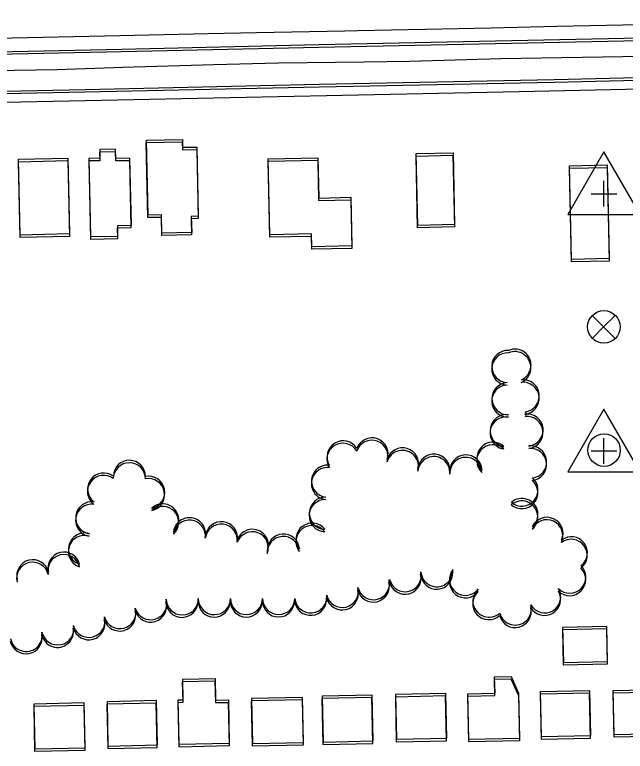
# Model space of a CAD drawing. Extents: x -25029 to 2274964, y -81170 to 687028.
# Drawn here: x 10467.6 to 10847.5, y -67302.1 to -66844.1 of the extents above; entities that cross this region are included whole.
import ezdxf

# ---------------------------------------------------------------- set-up
doc = ezdxf.new("R2010")
doc.units = 0
for name, color, linetype in [('81911BEA - RW_X_Fee_RW', 7, 'Continuous'), ('BLDG', 7, 'Continuous'), ('GE_X_CL_2000', 7, 'Continuous'), ('ROAD', 7, 'Continuous'), ('TI_HOR', 7, 'Continuous'), ('TI_VER', 7, 'Continuous'), ('TREES', 7, 'Continuous')]:
    doc.layers.add(name, color=color, linetype=linetype)

msp = doc.modelspace()

# ---------------------------------------------------------------- linework, layer by layer
at = {"layer": '81911BEA - RW_X_Fee_RW'}
for points in [[(10137.09, -66865.24), (10187.08, -66864.19), (10237.07, -66863.15), (10287.06, -66862.1), (10337.05, -66861.06), (10387.04, -66860.01), (10437.03, -66858.97), (10485.02, -66857.96), (10533.01, -66856.96), (10588, -66855.81), (10617.99, -66855.18), (10672.99, -66854.03), (10680.99, -66853.86), (10722.98, -66852.98), (10763.97, -66852.13), (10804.96, -66851.27), (10845.95, -66850.41), (10887.62, -66849.54), (10905.61, -66849.16), (10961.6, -66847.99), (11017.59, -66846.82), (11061.58, -66845.9), (11105.57, -66844.98), (11149.56, -66844.06)], [(10296.61, -66901.91), (10362.6, -66900.53), (10411.59, -66899.51), (10461.58, -66898.46), (10501.57, -66897.63), (10541.56, -66896.79), (10581.55, -66895.95), (10621.54, -66895.12), (10681.53, -66893.86), (10781.51, -66891.77), (10885.49, -66889.59), (10951.48, -66888.21), (10971.48, -66887.8), (11017.47, -66886.83), (11067.46, -66885.79), (11089.45, -66885.33), (11149.44, -66884.07), (11199.43, -66883.03), (11251.42, -66881.94), (11319.41, -66880.52), (11369.4, -66879.47)]]:
    msp.add_lwpolyline(points, dxfattribs=at)
at = {"layer": 'BLDG'}
for points in [[(10571.86, -66923.11), (10571.96, -66928.03), (10580.85, -66927.84), (10581.79, -66970.86), (10577.43, -66970.96), (10577.65, -66980.94), (10559.16, -66981.34), (10558.91, -66970.08), (10550.49, -66970.26), (10549.48, -66923.59)], [(10571.93, -66921.6), (10572.03, -66926.52), (10580.92, -66926.33), (10581.86, -66969.35), (10577.5, -66969.45), (10577.72, -66979.43), (10559.23, -66979.83), (10558.98, -66968.57), (10550.56, -66968.76), (10549.55, -66922.09)], [(10531.76, -66983.18), (10531.61, -66976.64), (10540.11, -66976.46), (10539.21, -66934.83), (10530.48, -66935.02), (10530.36, -66929.24), (10520.44, -66929.45), (10520.56, -66934.87), (10513.69, -66935.02), (10514.74, -66983.55)], [(10531.83, -66981.68), (10531.68, -66975.14), (10540.18, -66974.96), (10539.28, -66933.33), (10530.55, -66933.52), (10530.43, -66927.74), (10520.51, -66927.95), (10520.63, -66933.37), (10513.76, -66933.52), (10514.81, -66982.05)], [(10740.33, -66929.92), (10741.3, -66974.54), (10718.33, -66975.05), (10717.36, -66930.43)], [(10500.65, -66934.8), (10501.68, -66981.91), (10471.04, -66982.58), (10470.01, -66935.47)], [(10500.72, -66933.3), (10501.75, -66980.41), (10471.11, -66981.09), (10470.08, -66933.98)], [(10656.13, -66934.54), (10656.68, -66959.57), (10676.68, -66959.14), (10677.34, -66989.4), (10652.43, -66989.94), (10652.25, -66981.92), (10626.33, -66982.49), (10625.3, -66935.21)], [(10656.2, -66933.02), (10656.75, -66958.05), (10676.75, -66957.62), (10677.41, -66987.88), (10652.5, -66988.42), (10652.32, -66980.4), (10626.4, -66980.98), (10625.37, -66933.7)], [(10740.26, -66931.45), (10741.23, -66976.07), (10718.26, -66976.57), (10717.29, -66931.95)], [(10836.17, -66939.04), (10837.44, -66997.26), (10813.93, -66997.78), (10812.67, -66939.56)], [(10836.24, -66937.5), (10837.51, -66995.72), (10814, -66996.24), (10812.74, -66938.02)], [(10808.85, -67248.39), (10836.4, -67247.79), (10835.93, -67226.09), (10808.38, -67226.69)], [(10808.95, -67246.85), (10836.5, -67246.25), (10836.03, -67224.55), (10808.48, -67225.15)], [(10749.56, -67266.36), (10766.43, -67265.99), (10766.21, -67255.85), (10776.48, -67255.63), (10781.07, -67266.02), (10781.69, -67294.11), (10750.18, -67294.79)], [(10569.3, -67271.72), (10572.36, -67271.65), (10572.08, -67258.85), (10592.2, -67258.41), (10592.49, -67271.91), (10600.44, -67271.74), (10601.03, -67298.84), (10569.91, -67299.51)], [(10569.41, -67270.21), (10572.47, -67270.14), (10572.19, -67257.34), (10592.31, -67256.9), (10592.6, -67270.4), (10600.55, -67270.23), (10601.14, -67297.33), (10570.02, -67298)], [(10749.45, -67267.89), (10766.32, -67267.52), (10766.1, -67257.38), (10776.37, -67257.16), (10780.96, -67267.55), (10781.58, -67295.64), (10750.07, -67296.32)], [(10794.8, -67264.98), (10825.18, -67264.31), (10825.8, -67292.58), (10795.42, -67293.25)], [(10839.98, -67264.3), (10870.56, -67263.63), (10871.16, -67291.22), (10840.58, -67291.88)], [(10615.49, -67297.31), (10647.36, -67296.61), (10646.75, -67268.63), (10614.88, -67269.34)], [(10659.33, -67297.93), (10690.49, -67297.25), (10689.87, -67268.69), (10658.71, -67269.37)], [(10659.44, -67296.41), (10690.6, -67295.73), (10689.98, -67267.17), (10658.82, -67267.85)], [(10705.03, -67296.24), (10736.33, -67295.56), (10735.72, -67267.77), (10704.43, -67268.45)], [(10705.14, -67294.72), (10736.44, -67294.03), (10735.83, -67266.24), (10704.54, -67266.93)], [(10794.69, -67266.51), (10825.07, -67265.85), (10825.69, -67294.12), (10795.31, -67294.78)], [(10839.87, -67265.84), (10870.45, -67265.17), (10871.05, -67292.76), (10840.47, -67293.42)], [(10480.04, -67302.14), (10511.38, -67301.45), (10510.77, -67273.6), (10479.43, -67274.28)], [(10480.15, -67300.64), (10511.49, -67299.95), (10510.88, -67272.1), (10479.54, -67272.78)], [(10525.54, -67300.39), (10556.3, -67299.72), (10555.7, -67272.15), (10524.94, -67272.82)], [(10525.65, -67298.89), (10556.41, -67298.21), (10555.81, -67270.65), (10525.05, -67271.32)], [(10615.38, -67298.82), (10647.25, -67298.13), (10646.64, -67270.15), (10614.77, -67270.85)]]:
    msp.add_lwpolyline(points, close=True, dxfattribs=at)
at = {"layer": 'GE_X_CL_2000'}
msp.add_lwpolyline([(10116.14, -66887), (10142.3, -66886.02), (10177.03, -66884.97), (10229.21, -66884.02), (10277.4, -66882.71), (10330.61, -66881.79), (10371.26, -66881.04), (10417.97, -66879.8), (10453.96, -66878.67), (10494.03, -66878.14), (10534.82, -66876.59), (10591.58, -66874.99), (10631.67, -66873.99), (10685.1, -66873.31), (10713.29, -66872.96), (10770.15, -66871.26), (10883.85, -66869.4)], dxfattribs=at)
at = {"layer": 'ROAD'}
for points in [[(10251.64, -66897.59), (10260.27, -66897.42), (10390.98, -66894.49), (10511.3, -66892.02), (10657.16, -66888.81), (10803.27, -66885.92), (11018.93, -66880.72), (11251.81, -66875.83), (11370.56, -66873.41), (11369.07, -66847.98), (11204.05, -66851.62), (11055.81, -66855.44), (10856.6, -66860.23), (10656.78, -66864.4), (10534.15, -66867.1), (10329.88, -66871.59), (10251.64, -66873.6)], [(10251.7, -66896.12), (10260.33, -66895.95), (10391.04, -66893.01), (10511.36, -66890.52), (10657.22, -66887.29), (10803.33, -66884.38), (11018.99, -66879.16), (11251.87, -66874.24), (11370.62, -66871.81), (11369.13, -66846.38), (11204.11, -66850.04), (11055.87, -66853.87), (10856.66, -66858.69), (10656.84, -66862.88), (10534.21, -66865.6), (10329.94, -66870.11), (10251.7, -66872.13)]]:
    msp.add_lwpolyline(points, dxfattribs=at)
at = {"layer": 'TI_HOR'}
for p, q in [((10834.16, -66963.36), (10834.16, -66947.36)), ((10826.16, -66955.36), (10842.16, -66955.36))]:
    msp.add_line(p, q, dxfattribs=at)
msp.add_lwpolyline([(10834.16, -66929.36), (10811.64, -66968.36), (10856.67, -66968.36)], close=True, dxfattribs=at)
at = {"layer": 'TI_VER'}
for p, q in [((10826.78, -67031.03), (10841.2, -67045.36)), ((10833.94, -67038.19), (10841.11, -67031.03)), ((10833.94, -67038.19), (10826.78, -67045.36)), ((10834.16, -67123.36), (10834.16, -67107.36)), ((10826.16, -67115.36), (10842.16, -67115.36))]:
    msp.add_line(p, q, dxfattribs=at)
msp.add_lwpolyline([(10834.16, -67089.36), (10811.64, -67128.36), (10856.67, -67128.36)], close=True, dxfattribs=at)
for centre in [(10834.17, -67038.2), (10834.28, -67114.84)]:
    msp.add_circle(centre, 10.1, dxfattribs=at)
at = {"layer": 'TREES'}
for centre, radius, start, end in [((10774.43, -67062.83), 10, 87.8059, 267.8059), ((10778.73, -67063.54), 10, 293.6087, 113.6088), ((10778.82, -67062), 10, 293.6158, 113.6158), ((10774.35, -67064.37), 10, 87.7989, 267.7989), ((10783.88, -67082.64), 10, 276.5195, 96.5195), ((10783.96, -67081.1), 10, 276.5265, 96.5265), ((10774.39, -67084.35), 10, 92.4258, 272.4258), ((10774.47, -67082.82), 10, 92.4328, 272.4328), ((10773.32, -67104.23), 10, 81.4177, 261.4177), ((10773.41, -67102.7), 10, 81.4247, 261.4247), ((10785.09, -67093.26), 0.69, 276.3818, 96.3818), ((10785.18, -67091.72), 0.69, 276.3888, 96.3888), ((10786.28, -67103.88), 10, 276.3818, 96.3818), ((10786.37, -67102.35), 10, 276.3888, 96.3888), ((10671.91, -67119.04), 10, 31.0117, 211.0117), ((10689.82, -67118.73), 10, 340.6285, 160.6285), ((10689.91, -67117.21), 10, 340.6355, 160.6355), ((10671.81, -67120.57), 10, 31.0047, 211.0047), ((10708.91, -67123.45), 10, 342.9876, 162.9876), ((10765.04, -67121.47), 10, 47.2823, 227.2823), ((10765.13, -67119.93), 10, 47.2893, 227.2893), ((10788.5, -67123.76), 10, 276.3818, 96.3818), ((10788.59, -67122.22), 10, 276.3888, 96.3888), ((10708.81, -67124.98), 10, 342.9806, 162.9806), ((10728.42, -67127.34), 10, 354.4372, 174.4372), ((10748.36, -67127.8), 10, 2.9585, 182.9585), ((10538.91, -67132.7), 10, 359.3983, 179.3983), ((10539, -67131.19), 10, 359.4053, 179.4053), ((10728.33, -67128.87), 10, 354.4302, 174.4302), ((10748.27, -67129.33), 10, 2.9515, 182.9515), ((10662.18, -67135.66), 10, 83.903, 263.903), ((10662.28, -67134.14), 10, 83.91, 263.91), ((10522.89, -67140.58), 10, 52.9897, 232.9897), ((10522.99, -67139.07), 10, 52.9967, 232.9967), ((10550.99, -67141.09), 10, 281.4844, 101.4844), ((10783.17, -67139.73), 10, 229.2119, 49.2119), ((10550.9, -67142.6), 10, 281.4774, 101.4774), ((10783.08, -67141.27), 10, 229.2049, 49.2049), ((10660.8, -67155.6), 10, 88.15, 268.15), ((10660.89, -67154.08), 10, 88.157, 268.157), ((10783.14, -67154.9), 10, 310.5521, 130.5521), ((10515.45, -67158.46), 10, 81.8262, 261.8262), ((10515.55, -67156.96), 10, 81.8332, 261.8332), ((10559.62, -67159.8), 10, 312.2874, 132.2874), ((10559.71, -67158.29), 10, 312.2944, 132.2944), ((10783.04, -67156.44), 10, 310.5451, 130.5451), ((10576.27, -67168.41), 10, 353.0304, 173.0304), ((10576.37, -67166.9), 10, 353.0374, 173.0374), ((10596.22, -67169.32), 10, 353.0802, 173.0802), ((10798.65, -67168.17), 10, 335.5528, 155.5528), ((10798.75, -67166.64), 10, 335.5598, 155.5598), ((10596.12, -67170.83), 10, 353.0732, 173.0732), ((10615.48, -67174.11), 10, 338.9532, 158.9532), ((10652.57, -67171.72), 10, 37.791, 217.791), ((10652.67, -67170.2), 10, 37.798, 217.798), ((10510.98, -67177.88), 10, 72.2673, 252.2673), ((10511.08, -67176.38), 10, 72.2743, 252.2743), ((10615.38, -67175.63), 10, 338.9462, 158.9462), ((10634.69, -67178.53), 10, 3.9331, 183.9331), ((10634.79, -67177.02), 10, 3.9401, 183.9401), ((10813.9, -67178.74), 10, 307.1931, 127.1931), ((10813.8, -67180.28), 10, 307.1861, 127.1861), ((10498.22, -67189.78), 10, 13.7295, 193.7295), ((10498.32, -67188.28), 10, 13.7365, 193.7365), ((10478.79, -67194.53), 10, 13.7295, 193.7295), ((10478.89, -67193.03), 10, 13.7365, 193.7365), ((10812.95, -67193.86), 10, 225.6757, 45.6757), ((10710.57, -67192.96), 10, 193.9079, 13.9079), ((10730.14, -67191.34), 10, 184.2688, 4.2688), ((10730.25, -67189.81), 10, 184.2758, 4.2758), ((10748.01, -67196.73), 10, 142.1696, 322.1696), ((10748.12, -67195.19), 10, 142.1766, 322.1766), ((10812.85, -67195.4), 10, 225.6687, 45.6687), ((10690.84, -67197.87), 10, 194.0567, 14.0567), ((10700.7, -67195.4), 0.166, 194.0566, 14.0566), ((10710.46, -67194.49), 10, 193.9009, 13.9009), ((10671.44, -67202.73), 10, 194.0567, 14.0567), ((10690.73, -67199.4), 10, 194.0497, 14.0497), ((10700.6, -67196.93), 0.166, 194.0496, 14.0496), ((10651.78, -67206.11), 10, 185.4586, 5.4586), ((10671.33, -67204.25), 10, 194.0497, 14.0497), ((10762.59, -67210.3), 10, 131.9071, 311.9071), ((10762.7, -67208.77), 10, 131.9141, 311.9141), ((10797.24, -67207.62), 10, 210.4492, 30.4492), ((10797.35, -67206.08), 10, 210.4562, 30.4562), ((10552.14, -67211.85), 10, 196.5542, 16.5542), ((10552.24, -67210.34), 10, 196.5613, 16.5613), ((10571.72, -67208.85), 10, 180.8317, 0.8317), ((10571.83, -67207.34), 10, 180.8387, 0.8387), ((10591.72, -67208.69), 10, 180.1012, 0.1012), ((10591.83, -67207.18), 10, 180.1082, 0.1082), ((10611.72, -67208.66), 10, 180.1012, 0.1012), ((10611.83, -67207.14), 10, 180.1082, 0.1082), ((10631.72, -67208.61), 10, 180.1679, 0.1679), ((10631.83, -67207.09), 10, 180.1749, 0.1749), ((10651.68, -67207.63), 10, 185.4516, 5.4516), ((10533.03, -67215.9), 10, 195.7201, 15.7201), ((10778.95, -67215.22), 10, 194.6468, 14.6468), ((10779.05, -67213.68), 10, 194.6538, 14.6538), ((10513.78, -67221.32), 10, 195.7192, 15.7192), ((10532.93, -67217.41), 10, 195.7131, 15.7131), ((10513.68, -67222.82), 10, 195.7122, 15.7122), ((10474.77, -67230.05), 10, 191.5728, 11.5728), ((10494.25, -67227.53), 10, 191.5681, 11.5681), ((10494.36, -67226.03), 10, 191.5751, 11.5751), ((10474.66, -67231.55), 10, 191.5658, 11.5658)]:
    msp.add_arc(centre, radius, start, end, dxfattribs=at)

doc.saveas('drawing.dxf')
